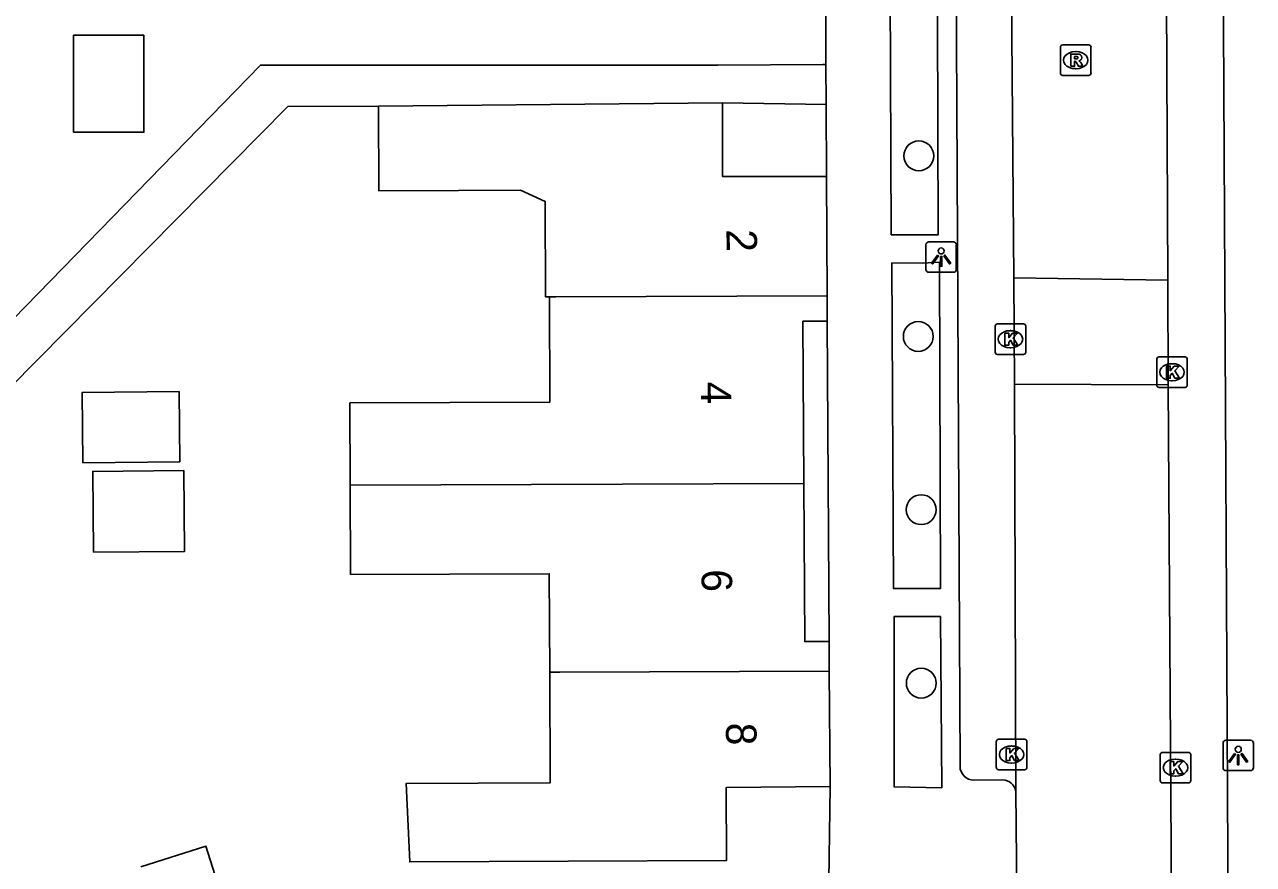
# Model space of a CAD drawing. Extents: x 159718 to 160783, y 383290 to 384030.
# Drawn here: x 160111.85 to 160152.12, y 383699.56 to 383727.08 of the extents above; entities that cross this region are included whole.
import ezdxf

# ---------------------------------------------------------------- set-up
doc = ezdxf.new("R2010")
doc.units = 0
for name, color, linetype in [('IMGEO_Boom', 7, 'Continuous'), ('IMGEO_Kolk', 7, 'Continuous'), ('IMGEO_Lichtpunt', 7, 'Continuous'), ('IMGEO_Muur', 7, 'Continuous'), ('IMGEO_Pand', 7, 'Continuous'), ('IMGEO_Pand_nummerreeks', 7, 'Continuous'), ('IMGEO_Rijbaan_lokaal_open', 7, 'Continuous'), ('IMGEO_Rioolput', 7, 'Continuous'), ('IMGEO_Voetpad_open', 7, 'Continuous')]:
    doc.layers.add(name, color=color, linetype=linetype)

msp = doc.modelspace()

# ---------------------------------------------------------------- linework, layer by layer
at = {"layer": 'IMGEO_Boom'}
for centre in [(160141.155, 383722.779), (160141.136, 383716.862), (160141.232, 383711.184), (160141.234, 383705.498)]:
    msp.add_circle(centre, 0.489, dxfattribs=at)
at = {"layer": 'IMGEO_Kolk'}
for p, q in [((160143.655, 383716.345), (160143.655, 383717.197)), ((160143.73, 383717.271), (160144.582, 383717.271)), ((160144.143, 383717.051), (160144.168, 383717.051)), ((160144.656, 383717.197), (160144.656, 383716.345)), ((160144.582, 383716.271), (160143.73, 383716.271)), ((160144.166, 383716.491), (160144.141, 383716.491)), ((160149.026, 383716.189), (160149.878, 383716.189)), ((160148.951, 383715.263), (160148.951, 383716.115)), ((160149.439, 383715.969), (160149.464, 383715.969)), ((160149.952, 383716.115), (160149.952, 383715.263)), ((160149.462, 383715.409), (160149.437, 383715.409)), ((160149.878, 383715.189), (160149.026, 383715.189)), ((160143.694, 383702.733), (160143.694, 383703.585)), ((160143.769, 383703.659), (160144.621, 383703.659)), ((160144.182, 383703.439), (160144.207, 383703.439)), ((160144.695, 383703.585), (160144.695, 383702.733)), ((160149.066, 383702.304), (160149.066, 383703.156)), ((160149.141, 383703.23), (160149.993, 383703.23)), ((160149.554, 383703.01), (160149.579, 383703.01)), ((160150.067, 383703.156), (160150.067, 383702.304)), ((160144.621, 383702.659), (160143.769, 383702.659)), ((160144.205, 383702.879), (160144.18, 383702.879)), ((160149.993, 383702.23), (160149.141, 383702.23)), ((160149.577, 383702.45), (160149.552, 383702.45))]:
    msp.add_line(p, q, dxfattribs=at)
for points in [[(160143.655, 383716.345), (160143.655, 383717.197)], [(160143.73, 383717.271), (160144.582, 383717.271)], [(160144.656, 383717.197), (160144.656, 383716.345)], [(160143.976, 383716.971), (160144.099, 383716.971), (160144.099, 383716.82), (160144.229, 383716.971), (160144.393, 383716.971), (160144.247, 383716.82), (160144.4, 383716.571), (160144.248, 383716.571), (160144.163, 383716.735), (160144.099, 383716.668), (160144.099, 383716.571), (160143.976, 383716.571), (160143.976, 383716.971)], [(160144.582, 383716.271), (160143.73, 383716.271)], [(160149.026, 383716.189), (160149.878, 383716.189)], [(160148.951, 383715.263), (160148.951, 383716.115)], [(160149.272, 383715.889), (160149.395, 383715.889), (160149.395, 383715.738), (160149.525, 383715.889), (160149.689, 383715.889), (160149.543, 383715.738), (160149.696, 383715.489), (160149.544, 383715.489), (160149.459, 383715.653), (160149.395, 383715.586), (160149.395, 383715.489), (160149.272, 383715.489), (160149.272, 383715.889)], [(160149.952, 383716.115), (160149.952, 383715.263)], [(160149.878, 383715.189), (160149.026, 383715.189)], [(160143.694, 383702.733), (160143.694, 383703.585)], [(160143.769, 383703.659), (160144.621, 383703.659)], [(160144.015, 383703.359), (160144.138, 383703.359), (160144.138, 383703.208), (160144.268, 383703.359), (160144.432, 383703.359), (160144.286, 383703.208), (160144.439, 383702.959), (160144.287, 383702.959), (160144.202, 383703.123), (160144.138, 383703.056), (160144.138, 383702.959), (160144.015, 383702.959), (160144.015, 383703.359)], [(160144.695, 383703.585), (160144.695, 383702.733)], [(160149.066, 383702.304), (160149.066, 383703.156)], [(160149.141, 383703.23), (160149.993, 383703.23)], [(160149.387, 383702.93), (160149.51, 383702.93), (160149.51, 383702.779), (160149.64, 383702.93), (160149.804, 383702.93), (160149.658, 383702.779), (160149.811, 383702.53), (160149.659, 383702.53), (160149.574, 383702.694), (160149.51, 383702.627), (160149.51, 383702.53), (160149.387, 383702.53), (160149.387, 383702.93)], [(160150.067, 383703.156), (160150.067, 383702.304)], [(160144.621, 383702.659), (160143.769, 383702.659)], [(160149.993, 383702.23), (160149.141, 383702.23)]]:
    msp.add_lwpolyline(points, dxfattribs=at)
for centre, start, end in [((160143.732, 383717.195), 91.552, 178.448), ((160143.732, 383717.195), 91.552, 178.448), ((160144.58, 383717.195), 1.552, 88.448), ((160144.58, 383717.195), 1.552, 88.448), ((160143.732, 383716.347), 181.552, 268.448), ((160143.732, 383716.347), 181.552, 268.448), ((160144.58, 383716.347), 271.552, 358.448), ((160144.58, 383716.347), 271.552, 358.448), ((160149.028, 383716.113), 91.552, 178.448), ((160149.028, 383716.113), 91.552, 178.448), ((160149.876, 383716.113), 1.552, 88.448), ((160149.876, 383716.113), 1.552, 88.448), ((160149.028, 383715.265), 181.552, 268.448), ((160149.028, 383715.265), 181.552, 268.448), ((160149.876, 383715.265), 271.552, 358.448), ((160149.876, 383715.265), 271.552, 358.448), ((160143.771, 383703.583), 91.552, 178.448), ((160143.771, 383703.583), 91.552, 178.448), ((160144.619, 383703.583), 1.552, 88.448), ((160144.619, 383703.583), 1.552, 88.448), ((160149.143, 383703.154), 91.552, 178.448), ((160149.143, 383703.154), 91.552, 178.448), ((160149.991, 383703.154), 1.552, 88.448), ((160149.991, 383703.154), 1.552, 88.448), ((160143.771, 383702.735), 181.552, 268.448), ((160143.771, 383702.735), 181.552, 268.448), ((160144.619, 383702.735), 271.552, 358.448), ((160144.619, 383702.735), 271.552, 358.448), ((160149.143, 383702.306), 181.552, 268.448), ((160149.143, 383702.306), 181.552, 268.448), ((160149.991, 383702.306), 271.552, 358.448), ((160149.991, 383702.306), 271.552, 358.448)]:
    msp.add_arc(centre, 0.0765, start, end, dxfattribs=at)
for centre, major_axis, ratio, start_param, end_param in [((160144.142, 383716.771), (-0.387, 0.002), 0.722429, 4.712389, 7.853982), ((160144.167, 383716.771), (-0.39, 0.002), 0.717154, 1.570796, 4.712389), ((160149.438, 383715.689), (-0.387, 0.002), 0.722429, 4.712389, 7.853982), ((160149.463, 383715.689), (-0.39, 0.002), 0.717154, 1.570796, 4.712389), ((160144.181, 383703.159), (-0.387, 0.002), 0.722429, 4.712389, 7.853982), ((160144.206, 383703.159), (-0.39, 0.002), 0.717154, 1.570796, 4.712389), ((160149.553, 383702.73), (-0.387, 0.002), 0.722429, 4.712389, 7.853982), ((160149.578, 383702.73), (-0.39, 0.002), 0.717154, 1.570796, 4.712389)]:
    msp.add_ellipse(centre, major_axis=major_axis, ratio=ratio, start_param=start_param, end_param=end_param, dxfattribs=at)
at = {"layer": 'IMGEO_Lichtpunt'}
for p, q in [((160141.387, 383719.866), (160141.387, 383719.059)), ((160141.387, 383719.866), (160141.387, 383719.059)), ((160142.289, 383719.961), (160141.481, 383719.961)), ((160142.289, 383719.961), (160141.481, 383719.961)), ((160142.383, 383719.059), (160142.383, 383719.866)), ((160142.383, 383719.059), (160142.383, 383719.866)), ((160141.481, 383718.965), (160142.289, 383718.965)), ((160141.481, 383718.965), (160142.289, 383718.965)), ((160151.122, 383703.532), (160151.122, 383702.725)), ((160151.122, 383703.532), (160151.122, 383702.725)), ((160152.024, 383703.627), (160151.216, 383703.627)), ((160152.024, 383703.627), (160151.216, 383703.627)), ((160152.118, 383702.725), (160152.118, 383703.532)), ((160152.118, 383702.725), (160152.118, 383703.532)), ((160151.216, 383702.631), (160152.024, 383702.631)), ((160151.216, 383702.631), (160152.024, 383702.631))]:
    msp.add_line(p, q, dxfattribs=at)
for points in [[(160141.761, 383719.53), (160141.8, 383719.502), (160141.612, 383719.24), (160141.574, 383719.267), (160141.761, 383719.53)], [(160141.863, 383719.482), (160141.91, 383719.482), (160141.91, 383719.16), (160141.863, 383719.16), (160141.863, 383719.482)], [(160141.973, 383719.502), (160142.011, 383719.529), (160142.198, 383719.267), (160142.159, 383719.239), (160141.973, 383719.502)], [(160151.496, 383703.196), (160151.535, 383703.168), (160151.347, 383702.906), (160151.309, 383702.933), (160151.496, 383703.196)], [(160151.598, 383703.148), (160151.645, 383703.148), (160151.645, 383702.826), (160151.598, 383702.826), (160151.598, 383703.148)], [(160151.708, 383703.168), (160151.746, 383703.195), (160151.933, 383702.933), (160151.894, 383702.905), (160151.708, 383703.168)]]:
    msp.add_lwpolyline(points, dxfattribs=at)
for centre in [(160141.886, 383719.664), (160151.621, 383703.33)]:
    msp.add_circle(centre, 0.0994, dxfattribs=at)
for centre, start, end in [((160141.481, 383719.866), 90, 180), ((160141.481, 383719.866), 90, 180), ((160142.289, 383719.866), 0, 90), ((160142.289, 383719.866), 0, 90), ((160141.481, 383719.059), 180, 270), ((160141.481, 383719.059), 180, 270), ((160142.289, 383719.059), 270, 0), ((160142.289, 383719.059), 270, 360), ((160151.216, 383703.532), 90, 180), ((160151.216, 383703.532), 90, 180), ((160152.024, 383703.532), 0, 90), ((160152.024, 383703.532), 0, 90), ((160151.216, 383702.725), 180, 270), ((160151.216, 383702.725), 180, 270), ((160152.024, 383702.725), 270, 0), ((160152.024, 383702.725), 270, 360)]:
    msp.add_arc(centre, 0.0946, start, end, dxfattribs=at)
at = {"layer": 'IMGEO_Muur'}
msp.add_lwpolyline([(160138.082, 383734.758), (160138.111, 383726.029)], dxfattribs=at)
at = {"layer": 'IMGEO_Pand'}
for points in [[(160115.76, 383726.733), (160115.76, 383723.553), (160113.46, 383723.553), (160113.46, 383726.733), (160115.76, 383726.733)], [(160123.45, 383724.408), (160134.723, 383724.522)], [(160129.047, 383718.162), (160128.924, 383718.161), (160128.912, 383721.288), (160128.098, 383721.651), (160126.067, 383721.642), (160123.461, 383721.631), (160123.45, 383724.408)], [(160134.723, 383724.522), (160134.726, 383722.102), (160138.133, 383722.105)], [(160138.133, 383722.105), (160138.151, 383718.197)], [(160138.151, 383718.197), (160129.26, 383718.163), (160129.047, 383718.162)], [(160138.151, 383718.197), (160138.155, 383717.365)], [(160122.522, 383711.986), (160122.511, 383714.685), (160129.061, 383714.711), (160129.047, 383718.162)], [(160137.386, 383712.043), (160137.355, 383717.361), (160138.155, 383717.365)], [(160113.757, 383712.723), (160113.736, 383715.023), (160116.916, 383715.052), (160116.937, 383712.752), (160113.757, 383712.723)], [(160114.111, 383709.787), (160114.088, 383712.438), (160117.068, 383712.464), (160117.091, 383709.813), (160114.111, 383709.787)], [(160122.522, 383711.986), (160137.386, 383712.043)], [(160129.058, 383705.86), (160129.045, 383709.086), (160122.534, 383709.06), (160122.522, 383711.986)], [(160138.214, 383706.867), (160137.414, 383706.861), (160137.386, 383712.043)], [(160138.214, 383706.867), (160138.221, 383705.895)], [(160138.247, 383702.107), (160134.846, 383702.081), (160134.849, 383699.683), (160124.473, 383699.641), (160124.351, 383702.208), (160129.073, 383702.227), (160129.058, 383705.86)], [(160129.058, 383705.86), (160129.395, 383705.861), (160138.221, 383705.895)], [(160138.221, 383705.895), (160138.247, 383702.107)], [(160115.661, 383699.474), (160117.796, 383700.153), (160119.467, 383694.897), (160123.342, 383696.024), (160123.608, 383695.196), (160125.089, 383690.591)]]:
    msp.add_lwpolyline(points, dxfattribs=at)
at = {"layer": 'IMGEO_Rijbaan_lokaal_open'}
for points in [[(160144.27, 383718.779), (160144.116, 383737.306), (160144.145, 383743.473)], [(160149.21, 383742.726), (160149.23, 383737.141), (160149.318, 383718.703)], [(160151.011, 383741.937), (160151.045, 383740.445), (160151.099, 383735.432), (160151.342, 383687.314)], [(160144.293, 383715.297), (160144.27, 383718.779)], [(160144.27, 383718.779), (160149.318, 383718.703)], [(160149.318, 383718.703), (160149.329, 383715.274)], [(160149.329, 383715.274), (160144.293, 383715.297)], [(160144.293, 383715.297), (160144.335, 383701.962)], [(160149.329, 383715.274), (160149.458, 383695.025)], [(160144.401, 383695.175), (160144.335, 383701.962)]]:
    msp.add_lwpolyline(points, dxfattribs=at)
at = {"layer": 'IMGEO_Rioolput'}
for p, q in [((160145.795, 383725.491), (160145.795, 383726.343)), ((160145.87, 383726.417), (160146.722, 383726.417)), ((160146.796, 383726.343), (160146.796, 383725.491)), ((160146.283, 383726.197), (160146.308, 383726.197)), ((160146.306, 383725.637), (160146.281, 383725.637)), ((160146.722, 383725.417), (160145.87, 383725.417))]:
    msp.add_line(p, q, dxfattribs=at)
for points in [[(160145.795, 383725.491), (160145.795, 383726.343)], [(160145.87, 383726.417), (160146.722, 383726.417)], [(160146.796, 383726.343), (160146.796, 383725.491)], [(160146.384, 383726.115), (160146.132, 383726.117), (160146.132, 383725.717)], [(160146.132, 383725.717), (160146.256, 383725.717), (160146.256, 383725.879), (160146.267, 383725.879)], [(160146.31, 383726.036), (160146.256, 383726.036), (160146.256, 383725.955)], [(160146.256, 383725.955), (160146.308, 383725.955)], [(160146.314, 383725.85), (160146.385, 383725.717), (160146.525, 383725.717), (160146.46, 383725.843)], [(160146.722, 383725.417), (160145.87, 383725.417)]]:
    msp.add_lwpolyline(points, dxfattribs=at)
for centre, radius, start, end in [((160145.872, 383726.341), 0.0765, 91.552, 178.448), ((160145.872, 383726.341), 0.0765, 91.552, 178.448), ((160146.72, 383726.341), 0.0765, 1.552, 88.448), ((160146.72, 383726.341), 0.0765, 1.552, 88.448), ((160146.266, 383725.826), 0.0533, 26.0293, 88.6989), ((160146.292, 383726.144), 0.19, 274.7715, 282.9687), ((160146.316, 383725.94), 0.0964, 77.0061, 93.1865), ((160146.33, 383725.997), 0.0378, 276.6634, 79.6772), ((160146.383, 383726.005), 0.109, 350.3612, 89.416), ((160146.381, 383726.005), 0.112, 277.5842, 350.9817), ((160146.365, 383725.79), 0.108, 29.5134, 73.7905), ((160145.872, 383725.493), 0.0765, 181.552, 268.448), ((160145.872, 383725.493), 0.0765, 181.552, 268.448), ((160146.72, 383725.493), 0.0765, 271.552, 358.448), ((160146.72, 383725.493), 0.0765, 271.552, 358.448)]:
    msp.add_arc(centre, radius, start, end, dxfattribs=at)
for centre, major_axis, ratio, start_param, end_param in [((160146.282, 383725.917), (-0.387, 0.002), 0.722429, 4.712389, 7.853982), ((160146.307, 383725.917), (-0.39, 0.002), 0.717154, 1.570796, 4.712389)]:
    msp.add_ellipse(centre, major_axis=major_axis, ratio=ratio, start_param=start_param, end_param=end_param, dxfattribs=at)
at = {"layer": 'IMGEO_Voetpad_open'}
for points in [[(160142.506, 383702.773), (160142.331, 383737.387), (160142.312, 383742.723)], [(160138.082, 383734.758), (160138.111, 383726.029), (160138.112, 383725.77)], [(160140.207, 383730.873), (160141.756, 383730.902), (160141.793, 383720.195), (160140.249, 383720.194), (160140.207, 383730.873)], [(160138.112, 383725.77), (160138.011, 383725.77), (160134.566, 383725.756), (160121.448, 383725.756), (160119.579, 383725.756), (160109.038, 383714.94), (160085.28, 383707.469)], [(160138.112, 383725.77), (160138.116, 383724.465)], [(160123.45, 383724.408), (160120.479, 383724.396), (160110.442, 383714.248), (160085.718, 383705.927)], [(160134.723, 383724.522), (160138.116, 383724.465)], [(160138.116, 383724.465), (160138.133, 383722.105)], [(160140.274, 383719.275), (160141.276, 383719.267), (160141.828, 383719.294), (160141.867, 383708.605), (160140.32, 383708.605), (160140.274, 383719.275)], [(160138.155, 383717.365), (160138.214, 383706.867)], [(160141.866, 383707.687), (160141.906, 383702.068), (160140.346, 383702.096), (160140.341, 383707.682), (160141.866, 383707.687)], [(160138.247, 383702.107), (160138.197, 383698.271)], [(160143.903, 383702.326), (160142.955, 383702.323)]]:
    msp.add_lwpolyline(points, dxfattribs=at)
for centre, radius, start, end in [((160142.952, 383702.769), 0.446, 179.4342, 270.4383), ((160143.886, 383701.867), 0.459, 11.9089, 87.8566)]:
    msp.add_arc(centre, radius, start, end, dxfattribs=at)

# ---------------------------------------------------------------- texts
at = {"layer": 'IMGEO_Pand_nummerreeks'}
for s, rotation, p in [('2', 270.2404, (160134.851, 383720.373)), ('4', 270.229, (160134.01, 383715.38)), ('6', 270.229, (160134.035, 383709.229)), ('8', 270.2404, (160134.835, 383704.201))]:
    msp.add_text(s, height=1, rotation=rotation, dxfattribs=at).set_placement(p)

doc.saveas('drawing.dxf')
